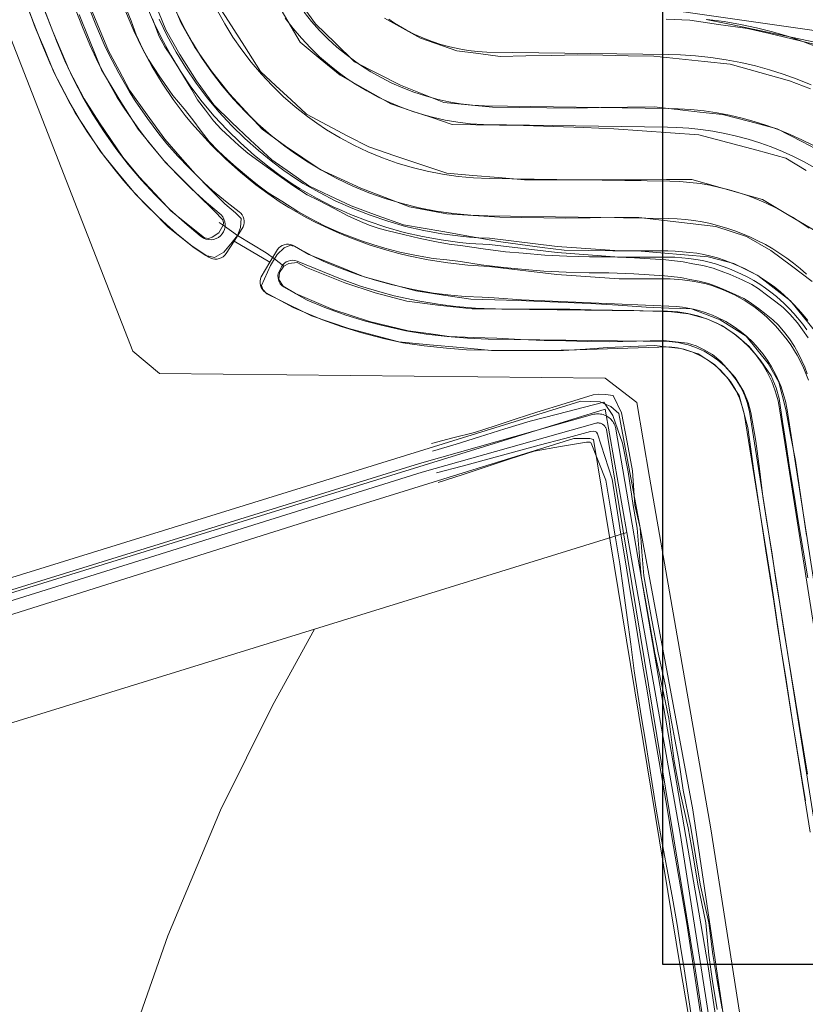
# Model space of a CAD drawing. Header units: metres. Extents: x 250001 to 257773, y 598992 to 609118.
# Tile 316 of 656: x 254626 to 254752, y 600994 to 601152. Entities that reach past the tile are written whole.
import ezdxf
from ezdxf.lldxf.tags import DXFTag

# ---------------------------------------------------------------- set-up
doc = ezdxf.new("R2010")
doc.units = ezdxf.units.M
for name, color, linetype, lineweight in [('B-WE-GR-BOUWLAND-GV', 252, 'Continuous', 13), ('B-WE-GR-GRAS-GV', 252, 'Continuous', 13), ('B-WE-GW-GRONDWERKLIJN_KRUIN-G', 252, 'Continuous', 18), ('B-WE-GW-GRONDWERKLIJN_TEEN-G', 90, 'Continuous', 18), ('B-WE-GW-TALUD_KRUIN-G', 252, 'Continuous', 18), ('B-WE-GW-WATERGANG_INSTEEK-G', 90, 'Continuous', 18), ('B-WE-GW-WATERGANG_WATERLIJN-G', 252, 'Continuous', 18), ('B-WE-IE-TERREINAFSCHEIDING_KUNSTMATIG_HEKWERK-G', 252, 'IE-TERREINAFSCHEIDING-KUNSTMATIG', 18), ('B-WE-KG-GRENS_PERCEEL-G', 150, 'KG-PERCEEL', 18), ('B-WE-OG-WATER-GV', 252, 'Continuous', 18), ('B-WE-OG-WATER_SLOOT-GV', 252, 'Continuous', 18), ('B-WE-OG-WEG_ONVERHARD-G', 252, 'Continuous', 18), ('B-WE-VH-VERHARDING_GRASBETONSTEEN-GV', 252, 'Continuous', 18), ('X-XX-AL-REFERENTIE-G', 7, 'Continuous', 18), ('X-XX-AL-TEKENBLAD_DEELKADER-G', 7, 'Continuous', 15)]:
    doc.layers.add(name, color=color, linetype=linetype, lineweight=lineweight)
doc.layers.add('HULPLIJN', color=220, linetype='Continuous', plot=False)
doc.styles.get("Standard").update_dxf_attribs({"font": 'NLCS-ISO.ttf'})
doc.linetypes.add('IE-TERREINAFSCHEIDING-KUNSTMATIG', pattern='A,4,[82,NLCS.shx,S=0.75,R=90,X=0,Y=0],4,-2', length=10)
tags = doc.linetypes.add('KG-PERCEEL', pattern='A,5.5,-2,["P",Standard,S=1.8,R=0,X=-0.5,Y=-0.9],-2,5.5,-2,[5,NLCS.SHX,S=0.75,R=0,X=0,Y=0],-2', length=19).pattern_tags.tags
tags[6] = DXFTag(74, 10)

# ---------------------------------------------------------------- blocks, each defined once
blk = doc.blocks.new('BS2021-132-Xref-KAD-20210617')
at = {"layer": 'B-WE-KG-GRENS_PERCEEL-G', "flags": 128}
for points in [[(254561.45, 601499.009), (254570.113, 601456.102), (254574.256, 601440.507), (254624.049, 601313.835), (254680.934, 601170.803), (254690.139, 601158.223), (254705.651, 601155.41), (254710.427, 601156.428), (254755.751, 601149.879), (254782.74, 601129.041), (254796.087, 601099.845), (254820.389, 600959.644)], [(254801.776, 600858.814), (254762.397, 600852.866), (254756.258, 600895.412), (254750.533, 600937.557), (254737.32, 601022.067), (254727.452, 601078.516), (254725.453, 601090.494), (254720.35, 601094.385), (254648.891, 601095.128), (254644.605, 601098.718), (254496.87, 601477.198)], [(254723.84, 601069.635), (254720.35, 601089.385), (254570.464, 601043.015), (254419.86, 600996.378)], [(254673.74, 601054.128), (254723.84, 601069.635)], [(254781.414, 600712.13), (254779.15, 600715.918), (254777.224, 600722.796), (254772.008, 600751.258), (254751.306, 600894.718), (254745.586, 600936.834), (254732.38, 601021.294), (254723.84, 601069.635)], [(254673.74, 601054.128), (254666.974, 601041.832), (254658.678, 601025.044), (254650.186, 601004.899), (254642.878, 600983.964), (254638.732, 600966.584), (254633.596, 600940.514), (254630.436, 600914.246), (254629.054, 600893.508), (254629.25, 600874.153), (254632.214, 600847.688), (254635.57, 600828.53), (254645.248, 600796.337), (254655.124, 600775.205), (254662.628, 600764.737), (254674.478, 600750.517), (254680.992, 600739.119), (254345.424, 600634.88)], [(254427.114, 600977.793), (254576.354, 601023.986), (254673.74, 601054.128)]]:
    blk.add_lwpolyline(points, dxfattribs=at)
blk = doc.blocks.new('BS2021-132-Xref-inmeting-2d-20210906')
at = {"layer": 'B-WE-GW-GRONDWERKLIJN_KRUIN-G'}
for points in [[(254671.24, 601154.91), (254673.9, 601151.21), (254677.04, 601148.18), (254680.17, 601145.15), (254683.84, 601143.26), (254687.51, 601141.37), (254690.99, 601139.98), (254694.46, 601138.59), (254698.38, 601138.23), (254702.31, 601137.86), (254706.67, 601137.81), (254711.03, 601137.76), (254715.4, 601137.71), (254719.67, 601137.78), (254723.95, 601137.85), (254728.23, 601137.91), (254731.89, 601137.5), (254735.55, 601137.08), (254739.21, 601136.67), (254743.59, 601135.53), (254747.97, 601134.38), (254752.02, 601132.27), (254756.07, 601130.15)], [(254752.6, 601127.68), (254749.34, 601129.69), (254744.69, 601130.93), (254740.03, 601132.18), (254735.38, 601133.42), (254730.84, 601133.75), (254726.3, 601134.07), (254721.77, 601134.4), (254716.93, 601134.57), (254712.09, 601134.74), (254707.25, 601134.91), (254703.44, 601134.97), (254699.63, 601135.04), (254695.82, 601135.1), (254692.54, 601136.19), (254689.25, 601137.28), (254685.97, 601138.37), (254681.91, 601140.67), (254677.85, 601142.97), (254674.63, 601145.63), (254671.42, 601148.3), (254669.46, 601151.67), (254667.5, 601155.03)], [(254736.58, 601151.93), (254740.86, 601151.04), (254745.14, 601150.14), (254749.43, 601149.25), (254753.71, 601148.35)], [(254753.6, 601109.89), (254750.27, 601112.39), (254746.93, 601114.88), (254743.05, 601117.13), (254738.11, 601118.72), (254733.99, 601119.2), (254729.87, 601119.68), (254725.75, 601120.16), (254721.86, 601120.13), (254717.97, 601120.1), (254714.08, 601120.07), (254710.54, 601120.1), (254707, 601120.14), (254703.46, 601120.18), (254699.2, 601120.47), (254694.94, 601120.76), (254688.97, 601121.86), (254685.06, 601123.37), (254681.16, 601124.88), (254677.89, 601126.36), (254674.62, 601127.85), (254671.86, 601129.73), (254669.1, 601131.61), (254665.36, 601134.3), (254662.73, 601137.14), (254660.09, 601139.98), (254657.22, 601143.63), (254654.51, 601147.51), (254652.37, 601151.34), (254649.9, 601157.27)]]:
    blk.add_lwpolyline(points, dxfattribs=at)
at = {"layer": 'B-WE-GW-GRONDWERKLIJN_TEEN-G'}
for points in [[(254684.97, 601152.12), (254690.74, 601148.9), (254696.58, 601146.89), (254700.05, 601146.44), (254703.52, 601145.99), (254707.65, 601146.08), (254711.78, 601146.16), (254715.91, 601146.24), (254719.99, 601146.18), (254724.08, 601146.11), (254728.17, 601146.04), (254732.24, 601145.6), (254736.32, 601145.17), (254740.4, 601144.73), (254745.17, 601143.4), (254749.93, 601142.08), (254753.3, 601140.78)], [(254754.17, 601117.94), (254749.89, 601120.49), (254745.62, 601123.03), (254741.83, 601124.1), (254738.05, 601125.18), (254734.26, 601126.25), (254730.19, 601126.23), (254726.12, 601126.2), (254722.05, 601126.18), (254717.16, 601126.19), (254712.28, 601126.2), (254707.4, 601126.21), (254703.25, 601126.56), (254699.11, 601126.91), (254694.96, 601127.25), (254690.78, 601128.66), (254686.61, 601130.06), (254682.43, 601131.47), (254679.1, 601133.21), (254675.77, 601134.96), (254672.44, 601136.71), (254669.99, 601139.01), (254667.54, 601141.3), (254665.09, 601143.59), (254662.53, 601147.62), (254659.96, 601151.64), (254657.39, 601155.66)], [(254754.15, 601101.76), (254750.11, 601106.8), (254744.87, 601110.86), (254741.03, 601112.75), (254736.87, 601113.84), (254733.08, 601114.16), (254729.29, 601114.47), (254725.5, 601114.79), (254721.59, 601114.82), (254717.69, 601114.85), (254713.78, 601114.89), (254710.26, 601115.36), (254706.74, 601115.83), (254703.23, 601116.3), (254698.77, 601117.1), (254694.32, 601117.9), (254688, 601118.96), (254683.81, 601120.48), (254679.62, 601122.01), (254676.22, 601123.61), (254672.81, 601125.22), (254669.86, 601127.3), (254666.91, 601129.38), (254663.42, 601132.59), (254660.49, 601135.42), (254657.56, 601138.24), (254654.79, 601142.1), (254652.12, 601146.32), (254649.89, 601150.26), (254647.44, 601156.36)]]:
    blk.add_lwpolyline(points, dxfattribs=at)
at = {"layer": 'B-WE-GW-WATERGANG_INSTEEK-G'}
for points in [[(254627.59, 601154.32), (254628.95, 601150.64), (254630.45, 601147.06), (254631.94, 601143.49), (254633.64, 601140.22), (254635.35, 601136.95), (254637.37, 601133.84), (254639.4, 601130.73), (254642.21, 601127.31), (254645.01, 601123.88), (254647.63, 601121.25), (254650.24, 601118.62), (254654.45, 601115.29), (254656.3, 601114.08), (254657.68, 601113.74), (254659.21, 601114.59), (254660.55, 601116.18), (254661.38, 601117.26), (254661.88, 601118.57), (254661.95, 601120), (254661.06, 601120.89), (254659.37, 601122.36), (254657.01, 601124.72), (254654.66, 601127.09), (254652.19, 601129.89), (254649.73, 601132.7), (254646.9, 601136.65), (254644.07, 601140.6), (254642.38, 601143.76), (254640.69, 601146.92), (254639.24, 601150.37), (254637.79, 601153.82)], [(254752.5, 601026.58), (254751.8, 601030.8), (254751.1, 601035.02), (254750.49, 601038.9), (254749.88, 601042.77), (254749.27, 601046.65), (254748.66, 601050.53), (254748.03, 601054.56), (254747.4, 601058.6), (254746.77, 601062.64), (254746.14, 601066.67), (254745.49, 601070.94), (254744.84, 601075.21), (254744.19, 601079.48), (254743.72, 601082.96), (254743.24, 601086.45), (254741.88, 601091.57), (254740.01, 601094.41), (254737.9, 601096.56), (254735.27, 601098.28), (254732.51, 601099.16), (254728.23, 601099.64), (254724.48, 601099.46), (254720.74, 601099.28), (254717.2, 601099.05), (254713.67, 601098.82), (254709.82, 601098.82), (254705.97, 601098.82), (254702.12, 601098.82), (254697.16, 601099.28), (254692.2, 601099.74), (254687.24, 601100.21), (254683.24, 601101.27), (254679.25, 601102.33), (254673.24, 601104.39), (254667.94, 601107), (254666.08, 601107.9), (254665.44, 601108.6), (254665.23, 601109.24), (254666.68, 601112.43), (254667.33, 601113.5), (254667.75, 601114.2), (254668.89, 601115.3), (254669.79, 601115.66), (254670.51, 601115.54), (254672.85, 601114.24), (254677.27, 601112.45), (254681.68, 601110.66), (254685.84, 601109.52), (254689.99, 601108.38), (254694.42, 601107.71), (254698.84, 601107.05), (254702.64, 601106.93), (254706.43, 601106.81), (254710.22, 601106.68), (254714.09, 601106.53), (254717.97, 601106.37), (254722.44, 601106.07), (254726.92, 601105.77), (254730.56, 601105.63), (254734.2, 601105.5), (254738.84, 601103.75), (254742.99, 601101.1), (254746.51, 601096.74), (254748.2, 601093.73), (254749.33, 601089.33), (254750.12, 601085.25), (254750.91, 601081.17), (254751.5, 601077.16), (254752.08, 601073.15), (254752.67, 601069.13)], [(254739.11, 600993.2), (254738.35, 600997.74), (254737.64, 601001.93), (254737.01, 601007.01), (254735.63, 601013.2), (254734.84, 601017.76), (254734.12, 601022.28), (254732.86, 601028.26), (254732.21, 601033.05), (254731.55, 601036.42), (254730.89, 601039.8), (254730.05, 601044.99), (254728.85, 601050.32), (254727.87, 601055.54), (254727.21, 601059.09), (254726.55, 601062.65), (254726.26, 601066.49), (254725.97, 601070.34), (254725.13, 601074), (254724.76, 601079.51), (254723.91, 601084.1), (254722.96, 601088.79), (254721.63, 601091.58), (254720.41, 601091.77), (254719.36, 601091.8), (254718.46, 601091.69), (254713.93, 601090.29), (254709.41, 601088.9), (254706.07, 601087.83), (254702.73, 601086.75), (254699.39, 601085.68), (254695.93, 601084.78), (254692.48, 601083.88)], [(254693.57, 601077.62), (254697.43, 601078.88), (254701.28, 601080.15), (254705.14, 601081.41), (254708.99, 601082.68), (254713.18, 601083.39), (254717.37, 601084.1), (254717.77, 601084.12), (254717.94, 601084.1), (254718.04, 601084.04), (254718.13, 601083.93), (254720.48, 601078.01), (254721.23, 601073.54), (254721.98, 601069.07), (254722.73, 601064.6), (254723.31, 601060.3), (254723.89, 601056), (254724.46, 601051.7), (254725.04, 601047.4), (254725.63, 601043.64), (254726.22, 601039.89), (254726.82, 601036.14), (254727.41, 601032.39), (254728, 601028.63), (254728.59, 601024.88), (254729.42, 601020.34), (254730.26, 601015.8), (254731.09, 601011.26), (254731.92, 601006.72), (254732.47, 601003.17), (254733.02, 600999.62), (254733.56, 600996.08), (254734.11, 600992.53)]]:
    blk.add_lwpolyline(points, dxfattribs=at)
at = {"layer": 'B-WE-GW-WATERGANG_WATERLIJN-G'}
for points in [[(254635.98, 601152.74), (254637.54, 601148.89), (254639.55, 601143.82), (254642.39, 601139.14), (254645.43, 601134.3), (254647.63, 601131.63), (254649.83, 601128.96), (254652.42, 601126.39), (254655.02, 601123.81), (254657.62, 601121.24), (254659.03, 601119.76), (254659.16, 601119.3), (254659.11, 601118.92), (254658.41, 601117.71), (254657.32, 601116.98), (254656.73, 601116.8), (254656.1, 601116.88), (254653.41, 601119.03), (254650.72, 601121.17), (254648.16, 601123.93), (254645.61, 601126.69), (254643, 601129.83), (254639.25, 601135.32), (254636.78, 601139.19), (254634.45, 601143.7), (254633.1, 601146.84), (254631.76, 601149.97), (254630.4, 601153.47)], [(254752.86, 601062.35), (254752.13, 601066.77), (254751.4, 601071.18), (254750.66, 601075.6), (254749.93, 601080.02), (254749.38, 601083.72), (254748.82, 601087.43), (254748.26, 601091.13), (254747.8, 601092.81), (254747.02, 601094.75), (254745.34, 601097.16), (254743.45, 601099.43), (254741.41, 601101.23), (254739.18, 601102.79), (254736.67, 601103.91), (254733.75, 601104.72), (254730.99, 601105), (254724.94, 601105.21), (254721.54, 601105.29), (254718.13, 601105.36), (254714.72, 601105.44), (254710.6, 601105.45), (254706.49, 601105.45), (254702.76, 601105.49), (254699.04, 601105.52), (254693.97, 601106.03), (254688.57, 601106.75), (254683.46, 601108.06), (254678.58, 601109.68), (254672.46, 601112.15), (254670.95, 601112.91), (254669.63, 601112.77), (254668.81, 601112.32), (254668.14, 601111.31), (254668.04, 601110.22), (254668.73, 601109.14), (254670.68, 601107.95), (254676.67, 601105.39), (254682.55, 601103.46), (254688.74, 601101.98), (254692.05, 601101.53), (254695.36, 601101.08), (254699.18, 601100.92), (254703, 601100.77), (254706.78, 601100.6), (254710.57, 601100.42), (254714.07, 601100.35), (254717.57, 601100.28), (254721.07, 601100.21), (254725.39, 601100.32), (254729.71, 601100.43), (254733.56, 601099.98), (254734.96, 601099.56), (254736.14, 601099), (254737.6, 601098.16), (254738.93, 601097.05), (254741.2, 601094.46), (254742.6, 601092.19), (254743.29, 601090.46), (254743.72, 601088.85), (254744.53, 601084.28), (254745.1, 601079.85), (254745.68, 601075.41), (254746.38, 601070.95), (254747.08, 601066.49), (254747.77, 601062.04), (254748.39, 601058.14), (254749, 601054.25), (254749.62, 601050.36), (254750.24, 601046.46), (254750.88, 601042.55), (254751.52, 601038.64), (254752.17, 601034.73), (254752.81, 601030.82)], [(254692.69, 601082.64), (254696.45, 601083.8), (254700.2, 601084.97), (254704.27, 601086.23), (254708.33, 601087.5), (254712.7, 601088.61), (254717.06, 601089.73), (254720.17, 601090.53), (254721.57, 601088.37), (254723.14, 601083.92), (254724.07, 601079.34), (254724.86, 601073.95), (254725.49, 601070.33), (254725.83, 601066.45), (254726.16, 601062.56), (254726.8, 601059), (254727.43, 601055.43), (254728.34, 601050.24), (254729.53, 601044.88), (254730.56, 601039.76), (254730.99, 601036.35), (254731.43, 601032.95), (254732.32, 601028.16), (254733.68, 601022.23), (254734.5, 601017.75), (254735.23, 601013.18), (254736.51, 601006.98), (254736.99, 601001.79), (254737.59, 600997.65), (254738.34, 600993.06)], [(254735.63, 600992.75), (254735.08, 600996.29), (254734.54, 600999.82), (254733.99, 601003.36), (254733.45, 601006.89), (254732.66, 601011.52), (254731.87, 601016.15), (254731.08, 601020.77), (254730.29, 601025.4), (254729.66, 601029.1), (254729.03, 601032.8), (254728.4, 601036.5), (254727.77, 601040.2), (254727.14, 601043.9), (254726.51, 601047.6), (254725.78, 601051.93), (254725.06, 601056.26), (254724.34, 601060.59), (254723.61, 601064.92), (254722.9, 601069.34), (254722.2, 601073.76), (254721.49, 601078.19), (254720.32, 601081.81), (254719.16, 601085.44), (254718.99, 601085.69), (254718.76, 601085.82), (254718.47, 601085.86), (254718.02, 601085.82), (254713.9, 601084.71), (254709.78, 601083.6), (254705.66, 601082.49), (254701.54, 601081.38), (254697.42, 601080.27), (254693.3, 601079.16)]]:
    blk.add_lwpolyline(points, dxfattribs=at)
at = {"layer": 'B-WE-IE-TERREINAFSCHEIDING_KUNSTMATIG_HEKWERK-G'}
for points in [[(254730.17, 601151.95), (254733.95, 601151.8), (254738.57, 601151.14), (254743.19, 601150.49), (254746.74, 601149.66), (254750.29, 601148.82), (254753.84, 601147.99)], [(254658.46, 601119.36), (254659.11, 601118.92), (254661.38, 601117.26), (254665.97, 601114.46), (254667.33, 601113.5), (254668.81, 601112.32)]]:
    blk.add_lwpolyline(points, dxfattribs=at)
at = {"layer": 'B-WE-OG-WEG_ONVERHARD-G'}
for points in [[(254643.49, 601153.77), (254644.3, 601151.69), (254645.13, 601149.44), (254646.19, 601147.14), (254647.13, 601145.5), (254648.8, 601142.86), (254651.02, 601139.73), (254652.85, 601137.61), (254654.22, 601135.81), (254655.56, 601134.03), (254656.86, 601132.35), (254658.28, 601130.85), (254659.78, 601129.46), (254661.16, 601128.24), (254663.13, 601126.57), (254664.59, 601125.41), (254666.32, 601124.09), (254668.52, 601122.75), (254671.07, 601121.1), (254672.97, 601120.04), (254675.46, 601118.77), (254677.76, 601117.75), (254679.97, 601116.89), (254681.43, 601116.37), (254683.24, 601115.77), (254685, 601115.22), (254687.4, 601114.58), (254690.11, 601114.04), (254692.78, 601113.6), (254694.96, 601113.35), (254697.17, 601113.07), (254700.47, 601112.55), (254704.1, 601112.11), (254706.97, 601111.85), (254710.54, 601111.54), (254714.12, 601111.37), (254717.82, 601111.29), (254720.94, 601111.29), (254724.95, 601111.11), (254729.88, 601110.79), (254732.48, 601110.52), (254733.95, 601110.22), (254735.45, 601109.93), (254736.95, 601109.54), (254738.1, 601109.15), (254739.41, 601108.62), (254741.24, 601107.81), (254742.61, 601107.16), (254743.46, 601106.61), (254744.94, 601105.54), (254746.17, 601104.58), (254747.24, 601103.74), (254748.15, 601102.88), (254749.18, 601101.67), (254749.93, 601100.66), (254750.73, 601099.48), (254751.33, 601098.37), (254751.91, 601097.16), (254752.42, 601096.13), (254752.78, 601095.09)], [(254647.74, 601152.03), (254648.83, 601149.19), (254649.7, 601147.54), (254650.62, 601146.2), (254651.99, 601144.06), (254652.89, 601142.54), (254654.06, 601140.63), (254654.99, 601139.04), (254656.27, 601137.36), (254657.54, 601135.67), (254658.77, 601134.31), (254660.22, 601132.99), (254661.62, 601131.7), (254663.02, 601130.49), (254665.01, 601129.05), (254666.34, 601128.05), (254668.05, 601126.84), (254670.27, 601125.27), (254672.58, 601123.8), (254674.3, 601122.91), (254676.88, 601121.59), (254679.08, 601120.44), (254681.12, 601119.52), (254682.53, 601118.94), (254684.09, 601118.41), (254685.55, 601118.04), (254688.04, 601117.41), (254690.67, 601116.76), (254693.32, 601116.23), (254695.33, 601115.9), (254697.53, 601115.61), (254700.82, 601115.1), (254704.37, 601114.67), (254707.19, 601114.42), (254710.71, 601114.11), (254714.21, 601113.94), (254717.85, 601113.86), (254720.99, 601113.86), (254725.09, 601113.68), (254730.1, 601113.36), (254732.87, 601113.06), (254734.45, 601112.74), (254736.02, 601112.44), (254737.68, 601112), (254738.99, 601111.56), (254740.41, 601110.99), (254742.32, 601110.15), (254743.87, 601109.41), (254744.91, 601108.74), (254746.48, 601107.6), (254747.76, 601106.61), (254748.92, 601105.69), (254750.01, 601104.66), (254751.2, 601103.27), (254752.03, 601102.14), (254752.93, 601100.82)]]:
    blk.add_lwpolyline(points, dxfattribs=at)
blk = doc.blocks.new('BS2021-132-Xref-BGT-GRIJS-20210617-aangepast')
at = {"layer": 'B-WE-GR-BOUWLAND-GV', "flags": 128}
for points in [[(254471.788, 601014.37), (254572.675, 601046.119), (254716.439, 601090.668), (254719.563, 601090.6), (254720.284, 601090.282), (254721.261, 601089.853), (254722.563, 601088.713), (254734.447, 601025.117), (254738.162, 601000), (254745.718, 600948.917), (254752.063, 600903.949)], [(254753.268, 601021.537), (254750.095, 601041.284), (254748.548, 601051.163), (254747.081, 601061.056), (254742.653, 601088.703), (254742.421, 601089.675), (254741.915, 601091.15), (254741.251, 601092.537), (254740.446, 601093.817), (254739.791, 601094.662), (254738.853, 601095.67), (254737.967, 601096.454), (254736.782, 601097.312), (254735.661, 601097.971), (254734.434, 601098.535), (254732.998, 601099.019), (254731.95, 601099.261), (254730.63, 601099.422), (254715.778, 601098.932), (254710.776, 601098.812), (254701.523, 601098.843), (254698.095, 601098.939), (254694.897, 601099.173), (254691.327, 601099.55), (254687.93, 601100.066), (254684.795, 601100.732), (254681.312, 601101.64), (254678.035, 601102.665), (254675.02, 601103.748), (254671.706, 601105.1), (254670.334, 601105.723), (254665.894, 601108.118), (254665.614, 601108.341), (254665.378, 601108.611), (254665.194, 601108.918), (254665.068, 601109.253), (254665.004, 601109.605), (254665.003, 601109.963), (254665.066, 601110.316), (254665.191, 601110.651), (254666.567, 601112.981), (254660.846, 601116.381), (254659.562, 601114.383), (254659.347, 601114.105), (254659.086, 601113.869), (254658.788, 601113.682), (254658.462, 601113.551), (254658.118, 601113.478), (254657.767, 601113.467), (254657.419, 601113.518), (254657.085, 601113.629), (254656.776, 601113.797), (254654.114, 601115.561), (254651.623, 601117.585), (254649.984, 601119.027), (254648.619, 601120.304), (254646.486, 601122.401), (254644.297, 601124.746), (254643.119, 601126.09), (254641.537, 601128.025), (254639.844, 601130.21), (254637.989, 601132.825), (254637.27, 601133.901), (254636.029, 601135.861), (254634.3, 601138.837), (254632.464, 601142.394), (254631.288, 601144.952), (254630.013, 601148.037), (254623.614, 601164.365)], [(254751.823, 600871.751), (254739.524, 600958.22), (254732.391, 601000), (254718.475, 601084.545), (254717.9, 601084.709), (254715.315, 601084.709), (254674.157, 601071.928), (254567.793, 601038.393), (254501.799, 601017.926), (254444.433, 601000), (254420.915, 600992.874), (254416.401, 600991.506), (254378.527, 600980.029), (254380.294, 600965.981), (254382.308, 600945.567), (254381.899, 600943.405), (254381.849, 600943.353), (254381.808, 600941.156), (254376.73, 600940.019), (254383.956, 600910.501), (254363.68, 600905.512), (254364.311, 600902.945)]]:
    blk.add_lwpolyline(points, dxfattribs=at)
at = {"layer": 'B-WE-GR-GRAS-GV', "flags": 128}
for points in [[(254685.639, 601151.965), (254686.581, 601151.339), (254688.514, 601150.208), (254689.847, 601149.536), (254691.211, 601148.931), (254692.595, 601148.398), (254694.01, 601147.933), (254695.455, 601147.537), (254696.921, 601147.213), (254698.393, 601146.965), (254699.875, 601146.79), (254701.365, 601146.69), (254730.577, 601146.291), (254732.454, 601146.235), (254734.852, 601146.077), (254737.329, 601145.813), (254739.753, 601145.453), (254742.115, 601145.004), (254744.456, 601144.462), (254746.71, 601143.845), (254748.928, 601143.144), (254751.193, 601142.33), (254753.426, 601141.424)], [(254754.568, 601147.449), (254752.095, 601148.394), (254749.594, 601149.238), (254747.205, 601149.942), (254744.643, 601150.59), (254742.056, 601151.135), (254739.45, 601151.577), (254736.703, 601151.927)], [(254658.119, 601153.432), (254659.328, 601151.237), (254660.646, 601149.104), (254662.069, 601147.041), (254663.593, 601145.051), (254665.215, 601143.139), (254666.93, 601141.311), (254668.735, 601139.571), (254670.624, 601137.924), (254672.593, 601136.373), (254674.104, 601135.286), (254675.686, 601134.235), (254677.833, 601132.942), (254680.042, 601131.757), (254682.308, 601130.685), (254684.624, 601129.726), (254686.986, 601128.885), (254689.386, 601128.163), (254691.82, 601127.562), (254694.28, 601127.083), (254696.762, 601126.728), (254699.258, 601126.497), (254701.762, 601126.392), (254730.723, 601126.005), (254732.324, 601125.932), (254733.924, 601125.795), (254735.58, 601125.584), (254737.151, 601125.318), (254738.709, 601124.989), (254740.253, 601124.598), (254741.694, 601124.174), (254743.201, 601123.666), (254744.691, 601123.096), (254746.171, 601122.46), (254747.621, 601121.767), (254749.031, 601121.022), (254750.41, 601120.222), (254751.756, 601119.366), (254753.067, 601118.458)], [(254753.997, 601128.138), (254752.299, 601129.076), (254750.564, 601129.945), (254748.797, 601130.744), (254746.999, 601131.471), (254745.173, 601132.127), (254743.322, 601132.708), (254741.45, 601133.215), (254739.558, 601133.647), (254737.651, 601134.003), (254735.732, 601134.282), (254733.802, 601134.485), (254731.867, 601134.61), (254730.351, 601134.653), (254700.85, 601135.061), (254698.766, 601135.203), (254696.707, 601135.447), (254694.689, 601135.789), (254692.671, 601136.235), (254691.667, 601136.496), (254689.68, 601137.094), (254687.726, 601137.79), (254685.809, 601138.583), (254683.933, 601139.471), (254682.105, 601140.451), (254680.31, 601141.533), (254678.996, 601142.406), (254677.746, 601143.307), (254676.12, 601144.59), (254674.562, 601145.949), (254673.072, 601147.387), (254671.653, 601148.901), (254670.31, 601150.484), (254669.048, 601152.133)], [(254669.048, 601152.133), (254670.31, 601150.484), (254671.653, 601148.901), (254673.072, 601147.387), (254674.562, 601145.949), (254676.12, 601144.59), (254677.746, 601143.307), (254678.996, 601142.406), (254680.31, 601141.533), (254682.105, 601140.451), (254683.933, 601139.471), (254685.809, 601138.583), (254687.726, 601137.79), (254689.68, 601137.094), (254691.667, 601136.496), (254692.671, 601136.235), (254694.689, 601135.789), (254696.707, 601135.447), (254698.766, 601135.203), (254700.85, 601135.061), (254730.351, 601134.653), (254731.867, 601134.61), (254733.802, 601134.485), (254735.732, 601134.282), (254737.651, 601134.003), (254739.558, 601133.647), (254741.45, 601133.215), (254743.322, 601132.708), (254745.173, 601132.127), (254746.999, 601131.471), (254748.797, 601130.744), (254750.564, 601129.945), (254752.299, 601129.076), (254753.997, 601128.138)], [(254753.767, 601131.693), (254751.926, 601132.619), (254750.019, 601133.484), (254748.106, 601134.26), (254746.167, 601134.957), (254744.268, 601135.557), (254742.337, 601136.085), (254740.332, 601136.55), (254738.31, 601136.934), (254736.234, 601137.243), (254734.113, 601137.469), (254732.059, 601137.604), (254730.452, 601137.652), (254701, 601138.058), (254699.08, 601138.187), (254697.168, 601138.412), (254695.27, 601138.732), (254693.38, 601139.15), (254691.518, 601139.66), (254689.693, 601140.26), (254687.909, 601140.947), (254686.149, 601141.727), (254684.431, 601142.593), (254682.758, 601143.545), (254681.134, 601144.579), (254680.342, 601145.126), (254678.801, 601146.279), (254677.319, 601147.508), (254675.901, 601148.809), (254674.549, 601150.179), (254673.267, 601151.615), (254672.059, 601153.114)], [(254672.059, 601153.114), (254673.267, 601151.615), (254674.549, 601150.179), (254675.901, 601148.809), (254677.319, 601147.508), (254678.801, 601146.279), (254680.342, 601145.126), (254681.134, 601144.579), (254682.758, 601143.545), (254684.431, 601142.593), (254686.149, 601141.727), (254687.909, 601140.947), (254689.693, 601140.26), (254691.518, 601139.66), (254693.38, 601139.15), (254695.27, 601138.732), (254697.168, 601138.412), (254699.08, 601138.187), (254701, 601138.058), (254730.452, 601137.652), (254732.059, 601137.604), (254734.113, 601137.469), (254736.234, 601137.243), (254738.31, 601136.934), (254740.332, 601136.55), (254742.337, 601136.085), (254744.268, 601135.557), (254746.167, 601134.957), (254748.106, 601134.26), (254750.019, 601133.484), (254751.926, 601132.619), (254753.767, 601131.693)], [(254753.426, 601141.424), (254751.193, 601142.33), (254748.928, 601143.144), (254746.71, 601143.845), (254744.456, 601144.462), (254742.115, 601145.004), (254739.753, 601145.453), (254737.329, 601145.813), (254734.852, 601146.077), (254732.454, 601146.235), (254730.577, 601146.291), (254701.365, 601146.69), (254699.875, 601146.79), (254698.393, 601146.965), (254696.921, 601147.213), (254695.455, 601147.537), (254694.01, 601147.933), (254692.595, 601148.398), (254691.211, 601148.931), (254689.847, 601149.536), (254688.514, 601150.208), (254686.581, 601151.339), (254685.639, 601151.965)], [(254646.648, 601154.54), (254647.926, 601151.541), (254649.232, 601148.834), (254650.672, 601146.195), (254652.233, 601143.634), (254653.919, 601141.143), (254655.73, 601138.736), (254657.665, 601136.425), (254659.711, 601134.214), (254661.861, 601132.112), (254664.102, 601130.11), (254666.441, 601128.213), (254668.241, 601126.877), (254670.135, 601125.578), (254671.425, 601124.763), (254674.054, 601123.257), (254676.749, 601121.888), (254678.127, 601121.252), (254679.516, 601120.655), (254682.334, 601119.563), (254685.198, 601118.591), (254688.108, 601117.764), (254691.061, 601117.102), (254694.04, 601116.562), (254697.042, 601116.148), (254698.551, 601115.997), (254701.821, 601115.797), (254712.646, 601114.516), (254722.638, 601113.786), (254730.413, 601113.813), (254731.525, 601113.775), (254733.792, 601113.574), (254734.891, 601113.424), (254735.984, 601113.23), (254737.07, 601112.992), (254738.082, 601112.716), (254739.137, 601112.369), (254740.182, 601111.979), (254742.242, 601111.074), (254743.237, 601110.567), (254744.212, 601110.021), (254745.164, 601109.437), (254746.093, 601108.814), (254746.964, 601108.171), (254747.836, 601107.462), (254749.074, 601106.349), (254749.87, 601105.563), (254750.634, 601104.745), (254752.07, 601103.026), (254752.736, 601102.125)], [(254752.869, 601103.629), (254752.141, 601104.532), (254751.382, 601105.409), (254750.591, 601106.256), (254749.766, 601107.071), (254748.484, 601108.224), (254747.581, 601108.959), (254746.679, 601109.625), (254745.718, 601110.27), (254744.731, 601110.876), (254743.722, 601111.443), (254742.692, 601111.968), (254740.558, 601112.906), (254739.476, 601113.31), (254738.382, 601113.67), (254737.335, 601113.957), (254736.21, 601114.205), (254735.078, 601114.408), (254733.939, 601114.564), (254731.59, 601114.773), (254730.438, 601114.813), (254722.651, 601114.787), (254712.66, 601115.521), (254701.835, 601116.811), (254700.106, 601116.887), (254698.618, 601116.994), (254697.134, 601117.144), (254694.182, 601117.552), (254691.252, 601118.084), (254688.348, 601118.735), (254685.486, 601119.549), (254682.67, 601120.505), (254679.898, 601121.579), (254677.177, 601122.792), (254674.526, 601124.139), (254671.942, 601125.62), (254670.673, 601126.422), (254668.811, 601127.699), (254667.041, 601129.014), (254664.741, 601130.88), (254662.538, 601132.849), (254660.423, 601134.917), (254658.411, 601137.091), (254656.509, 601139.363), (254654.728, 601141.731), (254653.07, 601144.181), (254651.535, 601146.699), (254650.12, 601149.295), (254648.836, 601151.957)], [(254648.836, 601151.957), (254650.12, 601149.295), (254651.535, 601146.699), (254653.07, 601144.181), (254654.728, 601141.731), (254656.509, 601139.363), (254658.411, 601137.091), (254660.423, 601134.917), (254662.538, 601132.849), (254664.741, 601130.88), (254667.041, 601129.014), (254668.811, 601127.699), (254670.673, 601126.422), (254671.942, 601125.62), (254674.526, 601124.139), (254677.177, 601122.792), (254679.898, 601121.579), (254682.67, 601120.505), (254685.486, 601119.549), (254688.348, 601118.735), (254691.252, 601118.084), (254694.182, 601117.552), (254697.134, 601117.144), (254698.618, 601116.994), (254700.106, 601116.887), (254701.835, 601116.811), (254712.66, 601115.521), (254722.651, 601114.787), (254730.438, 601114.813), (254731.59, 601114.773), (254733.939, 601114.564), (254735.078, 601114.408), (254736.21, 601114.205), (254737.335, 601113.957), (254738.382, 601113.67), (254739.476, 601113.31), (254740.558, 601112.906), (254742.692, 601111.968), (254743.722, 601111.443), (254744.731, 601110.876), (254745.718, 601110.27), (254746.679, 601109.625), (254747.581, 601108.959), (254748.484, 601108.224), (254749.766, 601107.071), (254750.591, 601106.256), (254751.382, 601105.409), (254752.141, 601104.532), (254752.869, 601103.629)], [(254752.653, 601111.06), (254751.639, 601111.957), (254750.59, 601112.814), (254749.507, 601113.627), (254748.393, 601114.397), (254747.249, 601115.122), (254746.077, 601115.8), (254744.878, 601116.431), (254743.655, 601117.013), (254742.41, 601117.546), (254741.145, 601118.029), (254739.861, 601118.461), (254738.561, 601118.841), (254737.247, 601119.169), (254735.921, 601119.444), (254734.585, 601119.665), (254733.241, 601119.833), (254731.892, 601119.948), (254730.539, 601120.008), (254701.555, 601120.394), (254698.808, 601120.514), (254696.011, 601120.775), (254693.251, 601121.172), (254690.519, 601121.705), (254687.778, 601122.383), (254685.091, 601123.192), (254682.464, 601124.129), (254679.877, 601125.199), (254677.334, 601126.403), (254674.86, 601127.73), (254672.438, 601129.19), (254670.661, 601130.371), (254668.97, 601131.59), (254666.77, 601133.325), (254664.663, 601135.164), (254662.647, 601137.109), (254660.727, 601139.156), (254658.911, 601141.299), (254657.204, 601143.529), (254655.612, 601145.84), (254654.142, 601148.22), (254652.788, 601150.678), (254651.559, 601153.2)], [(254651.559, 601153.2), (254652.788, 601150.678), (254654.142, 601148.22), (254655.612, 601145.84), (254657.204, 601143.529), (254658.911, 601141.299), (254660.727, 601139.156), (254662.647, 601137.109), (254664.663, 601135.164), (254666.77, 601133.325), (254668.97, 601131.59), (254670.661, 601130.371), (254672.438, 601129.19), (254674.86, 601127.73), (254677.334, 601126.403), (254679.877, 601125.199), (254682.464, 601124.129), (254685.091, 601123.192), (254687.778, 601122.383), (254690.519, 601121.705), (254693.251, 601121.172), (254696.011, 601120.775), (254698.808, 601120.514), (254701.555, 601120.394), (254730.539, 601120.008), (254731.892, 601119.948), (254733.241, 601119.833), (254734.585, 601119.665), (254735.921, 601119.444), (254737.247, 601119.169), (254738.561, 601118.841), (254739.861, 601118.461), (254741.145, 601118.029), (254742.41, 601117.546), (254743.655, 601117.013), (254744.878, 601116.431), (254746.077, 601115.8), (254747.249, 601115.122), (254748.393, 601114.397), (254749.507, 601113.627), (254750.59, 601112.814), (254751.639, 601111.957), (254752.653, 601111.06)], [(254753.067, 601118.458), (254751.756, 601119.366), (254750.41, 601120.222), (254749.031, 601121.022), (254747.621, 601121.767), (254746.171, 601122.46), (254744.691, 601123.096), (254743.201, 601123.666), (254741.694, 601124.174), (254740.253, 601124.598), (254738.709, 601124.989), (254737.151, 601125.318), (254735.58, 601125.584), (254733.924, 601125.795), (254732.324, 601125.932), (254730.723, 601126.005), (254701.762, 601126.392), (254699.258, 601126.497), (254696.762, 601126.728), (254694.28, 601127.083), (254691.82, 601127.562), (254689.386, 601128.163), (254686.986, 601128.885), (254684.624, 601129.726), (254682.308, 601130.685), (254680.042, 601131.757), (254677.833, 601132.942), (254675.686, 601134.235), (254674.104, 601135.286), (254672.593, 601136.373), (254670.624, 601137.924), (254668.735, 601139.571), (254666.93, 601141.311), (254665.215, 601143.139), (254663.593, 601145.051), (254662.069, 601147.041), (254660.646, 601149.104), (254659.328, 601151.237), (254658.119, 601153.432)], [(254630.546, 601171.675), (254638.681, 601151.049), (254640.018, 601147.929), (254640.74, 601146.368), (254642.324, 601143.299), (254644.047, 601140.34), (254644.958, 601138.886), (254646.923, 601136.03), (254648.782, 601133.565), (254650.067, 601131.977), (254651.83, 601129.988), (254653.56, 601128.15), (254656.003, 601125.758), (254657.393, 601124.508), (254659.708, 601122.565), (254661.666, 601121.044), (254661.91, 601120.822), (254662.114, 601120.563), (254662.273, 601120.274), (254662.382, 601119.962), (254662.438, 601119.637), (254662.441, 601119.308), (254662.389, 601118.982), (254662.284, 601118.669), (254662.129, 601118.378), (254660.846, 601116.381), (254666.567, 601112.981), (254667.79, 601115.027), (254668.012, 601115.286), (254668.274, 601115.503), (254668.569, 601115.673), (254668.889, 601115.791), (254669.224, 601115.853), (254669.565, 601115.856), (254669.901, 601115.802), (254670.223, 601115.692), (254673.344, 601113.993), (254675.15, 601113.125), (254677.046, 601112.335), (254679.436, 601111.426), (254681.066, 601110.849), (254683.657, 601110.036), (254686.024, 601109.392), (254689.59, 601108.593), (254692.821, 601108.039), (254695.586, 601107.685), (254697.92, 601107.486), (254700.614, 601107.345), (254702.55, 601107.279), (254706.945, 601106.956), (254731.804, 601105.853), (254732.79, 601105.746), (254734.52, 601105.432), (254735.374, 601105.22), (254736.433, 601104.895), (254737.575, 601104.474), (254738.283, 601104.174), (254739.725, 601103.452), (254740.745, 601102.838), (254741.433, 601102.369), (254742.248, 601101.752), (254743.083, 601101.051), (254743.991, 601100.196), (254744.539, 601099.625), (254745.72, 601098.207), (254746.465, 601097.165), (254747.055, 601096.216), (254747.804, 601094.816), (254748.291, 601093.742), (254748.587, 601092.98), (254749.052, 601091.527), (254749.27, 601090.662), (254749.539, 601089.283), (254756.092, 601047.291)], [(254752.981, 601094.031), (254752.467, 601095.404), (254752.076, 601096.302), (254751.185, 601098.046), (254750.154, 601099.709), (254749.588, 601100.507), (254748.354, 601102.039), (254747.696, 601102.772), (254746.297, 601104.153), (254745.559, 601104.804), (254744.429, 601105.703), (254742.814, 601106.78), (254741.107, 601107.731), (254739.319, 601108.551), (254737.491, 601109.232), (254736.59, 601109.506), (254734.716, 601109.908), (254732.776, 601110.162), (254730.813, 601110.303), (254722.591, 601110.287), (254712.6, 601111.016), (254701.775, 601112.297), (254698.316, 601112.504), (254695.129, 601112.86), (254691.966, 601113.372), (254688.826, 601113.997), (254687.269, 601114.366), (254685.724, 601114.783), (254682.668, 601115.734), (254679.664, 601116.829), (254678.178, 601117.421), (254676.709, 601118.052), (254673.816, 601119.431), (254672.399, 601120.173), (254671.002, 601120.95), (254669.619, 601121.766), (254668.253, 601122.627), (254666.248, 601124), (254664.343, 601125.411), (254661.866, 601127.417), (254659.495, 601129.533), (254657.218, 601131.757), (254655.053, 601134.095), (254654.014, 601135.304), (254653.005, 601136.54), (254652.029, 601137.802), (254651.087, 601139.086), (254649.302, 601141.721), (254647.649, 601144.43), (254646.125, 601147.223), (254644.743, 601150.087), (254643.391, 601153.261)]]:
    blk.add_lwpolyline(points, dxfattribs=at)
at = {"layer": 'B-WE-GW-TALUD_KRUIN-G', "flags": 128}
for points in [[(254753.997, 601128.138), (254752.299, 601129.076), (254750.564, 601129.945), (254748.797, 601130.744), (254746.999, 601131.471), (254745.173, 601132.127), (254743.322, 601132.708), (254741.45, 601133.215), (254739.558, 601133.647), (254737.651, 601134.003), (254735.732, 601134.282), (254733.802, 601134.485), (254731.867, 601134.61), (254730.351, 601134.653), (254700.85, 601135.061), (254698.766, 601135.203), (254696.707, 601135.447), (254694.689, 601135.789), (254692.671, 601136.235), (254691.667, 601136.496), (254689.68, 601137.094), (254687.726, 601137.79), (254685.809, 601138.583), (254683.933, 601139.471), (254682.105, 601140.451), (254680.31, 601141.533), (254678.996, 601142.406), (254677.746, 601143.307), (254676.12, 601144.59), (254674.562, 601145.949), (254673.072, 601147.387), (254671.653, 601148.901), (254670.31, 601150.484), (254669.048, 601152.133)], [(254672.059, 601153.114), (254673.267, 601151.615), (254674.549, 601150.179), (254675.901, 601148.809), (254677.319, 601147.508), (254678.801, 601146.279), (254680.342, 601145.126), (254681.134, 601144.579), (254682.758, 601143.545), (254684.431, 601142.593), (254686.149, 601141.727), (254687.909, 601140.947), (254689.693, 601140.26), (254691.518, 601139.66), (254693.38, 601139.15), (254695.27, 601138.732), (254697.168, 601138.412), (254699.08, 601138.187), (254701, 601138.058), (254730.452, 601137.652), (254732.059, 601137.604), (254734.113, 601137.469), (254736.234, 601137.243), (254738.31, 601136.934), (254740.332, 601136.55), (254742.337, 601136.085), (254744.268, 601135.557), (254746.167, 601134.957), (254748.106, 601134.26), (254750.019, 601133.484), (254751.926, 601132.619), (254753.767, 601131.693)], [(254752.653, 601111.06), (254751.639, 601111.957), (254750.59, 601112.814), (254749.507, 601113.627), (254748.393, 601114.397), (254747.249, 601115.122), (254746.077, 601115.8), (254744.878, 601116.431), (254743.655, 601117.013), (254742.41, 601117.546), (254741.145, 601118.029), (254739.861, 601118.461), (254738.561, 601118.841), (254737.247, 601119.169), (254735.921, 601119.444), (254734.585, 601119.665), (254733.241, 601119.833), (254731.892, 601119.948), (254730.539, 601120.008), (254701.555, 601120.394), (254698.808, 601120.514), (254696.011, 601120.775), (254693.251, 601121.172), (254690.519, 601121.705), (254687.778, 601122.383), (254685.091, 601123.192), (254682.464, 601124.129), (254679.877, 601125.199), (254677.334, 601126.403), (254674.86, 601127.73), (254672.438, 601129.19), (254670.661, 601130.371), (254668.97, 601131.59), (254666.77, 601133.325), (254664.663, 601135.164), (254662.647, 601137.109), (254660.727, 601139.156), (254658.911, 601141.299), (254657.204, 601143.529), (254655.612, 601145.84), (254654.142, 601148.22), (254652.788, 601150.678), (254651.559, 601153.2)]]:
    blk.add_lwpolyline(points, dxfattribs=at)
at = {"layer": 'B-WE-OG-WATER-GV', "flags": 128}
for points in [[(254437.552, 601000), (254691.014, 601079.284), (254718.727, 601087.12), (254718.872, 601087.159), (254718.978, 601087.179), (254719.085, 601087.191), (254719.192, 601087.195), (254719.3, 601087.191), (254719.407, 601087.179), (254719.512, 601087.159), (254719.616, 601087.131), (254719.718, 601087.096), (254719.817, 601087.054), (254719.912, 601087.004), (254720.003, 601086.947), (254720.09, 601086.884), (254720.172, 601086.815), (254720.249, 601086.739), (254720.319, 601086.658), (254720.384, 601086.572), (254720.442, 601086.482), (254720.493, 601086.387), (254720.538, 601086.289), (254720.577, 601086.18), (254720.583, 601086.161), (254734.738, 601000), (254747.054, 600920.035)], [(254748.778, 600920.286), (254736.915, 601000), (254722.008, 601086.491), (254721.965, 601086.636), (254721.892, 601086.839), (254721.803, 601087.035), (254721.701, 601087.225), (254721.584, 601087.407), (254721.454, 601087.579), (254721.312, 601087.742), (254721.158, 601087.893), (254720.994, 601088.033), (254720.819, 601088.16), (254720.636, 601088.274), (254720.445, 601088.374), (254720.246, 601088.459), (254720.042, 601088.53), (254719.834, 601088.585), (254719.622, 601088.624), (254719.407, 601088.648), (254719.192, 601088.656), (254718.976, 601088.648), (254718.761, 601088.624), (254718.549, 601088.584), (254718.341, 601088.528), (254690.6, 601080.685), (254430.11, 601000)]]:
    blk.add_lwpolyline(points, dxfattribs=at)
at = {"layer": 'B-WE-OG-WATER_SLOOT-GV', "flags": 128}
for points in [[(254736.703, 601151.927), (254739.45, 601151.577), (254742.056, 601151.135), (254744.643, 601150.59), (254747.205, 601149.942), (254749.594, 601149.238), (254752.095, 601148.394), (254754.568, 601147.449)], [(254501.799, 601017.926), (254567.793, 601038.393), (254674.157, 601071.928), (254715.315, 601084.709), (254717.9, 601084.709), (254718.475, 601084.545), (254732.391, 601000), (254739.524, 600958.22), (254751.823, 600871.751)], [(254752.063, 600903.949), (254745.718, 600948.917), (254738.162, 601000), (254734.447, 601025.117), (254722.563, 601088.713), (254721.261, 601089.853), (254720.284, 601090.282), (254719.563, 601090.6), (254716.439, 601090.668), (254572.675, 601046.119), (254471.788, 601014.37)], [(254430.11, 601000), (254690.6, 601080.685), (254718.341, 601088.528), (254718.549, 601088.584), (254718.761, 601088.624), (254718.976, 601088.648), (254719.192, 601088.656), (254719.407, 601088.648), (254719.622, 601088.624), (254719.834, 601088.585), (254720.042, 601088.53), (254720.246, 601088.459), (254720.445, 601088.374), (254720.636, 601088.274), (254720.819, 601088.16), (254720.994, 601088.033), (254721.158, 601087.893), (254721.312, 601087.742), (254721.454, 601087.579), (254721.584, 601087.407), (254721.701, 601087.225), (254721.803, 601087.035), (254721.892, 601086.839), (254721.965, 601086.636), (254722.008, 601086.491), (254736.915, 601000), (254748.778, 600920.286)], [(254747.054, 600920.035), (254734.738, 601000), (254720.583, 601086.161), (254720.577, 601086.18), (254720.538, 601086.289), (254720.493, 601086.387), (254720.442, 601086.482), (254720.384, 601086.572), (254720.319, 601086.658), (254720.249, 601086.739), (254720.172, 601086.815), (254720.09, 601086.884), (254720.003, 601086.947), (254719.912, 601087.004), (254719.817, 601087.054), (254719.718, 601087.096), (254719.616, 601087.131), (254719.512, 601087.159), (254719.407, 601087.179), (254719.3, 601087.191), (254719.192, 601087.195), (254719.085, 601087.191), (254718.978, 601087.179), (254718.872, 601087.159), (254718.727, 601087.12), (254691.014, 601079.284), (254437.552, 601000)], [(254623.614, 601164.365), (254630.013, 601148.037), (254631.288, 601144.952), (254632.464, 601142.394), (254634.3, 601138.837), (254636.029, 601135.861), (254637.27, 601133.901), (254637.989, 601132.825), (254639.844, 601130.21), (254641.537, 601128.025), (254643.119, 601126.09), (254644.297, 601124.746), (254646.486, 601122.401), (254648.619, 601120.304), (254649.984, 601119.027), (254651.623, 601117.585), (254654.114, 601115.561), (254656.776, 601113.797), (254657.085, 601113.629), (254657.419, 601113.518), (254657.767, 601113.467), (254658.118, 601113.478), (254658.462, 601113.551), (254658.788, 601113.682), (254659.086, 601113.869), (254659.347, 601114.105), (254659.562, 601114.383), (254660.846, 601116.381), (254662.129, 601118.378), (254662.284, 601118.669), (254662.389, 601118.982), (254662.441, 601119.308), (254662.438, 601119.637), (254662.382, 601119.962), (254662.273, 601120.274), (254662.114, 601120.563), (254661.91, 601120.822), (254661.666, 601121.044), (254659.708, 601122.565), (254657.393, 601124.508), (254656.003, 601125.758), (254653.56, 601128.15), (254651.83, 601129.988), (254650.067, 601131.977), (254648.782, 601133.565), (254646.923, 601136.03), (254644.958, 601138.886), (254644.047, 601140.34), (254642.324, 601143.299), (254640.74, 601146.368), (254640.018, 601147.929), (254638.681, 601151.049), (254630.546, 601171.675)], [(254520.814, 601445.493), (254636.493, 601150.695), (254637.686, 601147.84), (254639.035, 601144.972), (254640.508, 601142.165), (254642.103, 601139.426), (254643.212, 601137.673), (254645.645, 601134.171), (254647.231, 601132.123), (254648.54, 601130.514), (254649.634, 601129.246), (254651.786, 601126.92), (254654.038, 601124.69), (254656.386, 601122.561), (254658.765, 601120.564), (254659.021, 601120.238), (254659.216, 601119.873), (254659.344, 601119.479), (254659.402, 601119.069), (254659.387, 601118.655), (254659.3, 601118.25), (254659.144, 601117.867), (254658.924, 601117.516), (254658.646, 601117.209), (254658.318, 601116.956), (254657.952, 601116.763), (254657.557, 601116.637), (254657.146, 601116.582), (254656.733, 601116.6), (254656.328, 601116.689), (254655.945, 601116.847), (254655.417, 601117.216), (254652.911, 601119.296), (254650.478, 601121.504), (254648.184, 601123.776), (254645.972, 601126.167), (254643.85, 601128.674), (254641.886, 601131.21), (254639.994, 601133.888), (254638.22, 601136.65), (254636.594, 601139.443), (254635.08, 601142.327), (254633.684, 601145.296), (254632.451, 601148.249), (254518.172, 601439.545)], [(254518.172, 601439.545), (254632.451, 601148.249), (254633.684, 601145.296), (254635.08, 601142.327), (254636.594, 601139.443), (254638.22, 601136.65), (254639.994, 601133.888), (254641.886, 601131.21), (254643.85, 601128.674), (254645.972, 601126.167), (254648.184, 601123.776), (254650.478, 601121.504), (254652.911, 601119.296), (254655.417, 601117.216), (254655.945, 601116.847), (254656.328, 601116.689), (254656.733, 601116.6), (254657.146, 601116.582), (254657.557, 601116.637), (254657.952, 601116.763), (254658.318, 601116.956), (254658.646, 601117.209), (254658.924, 601117.516), (254659.144, 601117.867), (254659.3, 601118.25), (254659.387, 601118.655), (254659.402, 601119.069), (254659.344, 601119.479), (254659.216, 601119.873), (254659.021, 601120.238), (254658.765, 601120.564), (254656.386, 601122.561), (254654.038, 601124.69), (254651.786, 601126.92), (254649.634, 601129.246), (254648.54, 601130.514), (254647.231, 601132.123), (254645.645, 601134.171), (254643.212, 601137.673), (254642.103, 601139.426), (254640.508, 601142.165), (254639.035, 601144.972), (254637.686, 601147.84), (254636.493, 601150.695), (254520.814, 601445.493)], [(254793.384, 600773.08), (254743.539, 601089.045), (254743.16, 601090.482), (254742.774, 601091.535), (254742.561, 601092.026), (254742.064, 601093.011), (254741.489, 601093.958), (254741.185, 601094.398), (254740.495, 601095.283), (254739.484, 601096.358), (254738.427, 601097.275), (254737.203, 601098.135), (254736.229, 601098.691), (254735.751, 601098.929), (254734.74, 601099.36), (254733.685, 601099.715), (254733.169, 601099.855), (254732.071, 601100.087), (254730.615, 601100.256), (254701.604, 601100.658), (254698.297, 601100.775), (254694.992, 601101.036), (254691.674, 601101.446), (254688.4, 601101.996), (254684.418, 601102.868), (254681.925, 601103.529), (254678.749, 601104.505), (254675.373, 601105.714), (254672.537, 601106.872), (254668.74, 601109.043), (254668.475, 601109.261), (254668.25, 601109.523), (254668.075, 601109.818), (254667.952, 601110.14), (254667.886, 601110.478), (254667.88, 601110.822), (254667.932, 601111.162), (254668.042, 601111.488), (254668.443, 601112.242), (254668.646, 601112.545), (254668.9, 601112.807), (254669.197, 601113.018), (254669.528, 601113.171), (254669.881, 601113.262), (254670.245, 601113.287), (254670.607, 601113.246), (254670.956, 601113.14), (254677.926, 601110.295), (254681.131, 601109.148), (254684.215, 601108.202), (254686.49, 601107.599), (254690.328, 601106.757), (254693.918, 601106.17), (254696.415, 601105.863), (254699.549, 601105.61), (254703.767, 601105.471), (254730.377, 601105.119), (254732.011, 601105.012), (254733.629, 601104.762), (254735.219, 601104.371), (254736.768, 601103.841), (254738.265, 601103.178), (254739.697, 601102.385), (254741.054, 601101.469), (254742.326, 601100.438), (254743.502, 601099.299), (254744.573, 601098.061), (254745.532, 601096.733), (254746.369, 601095.326), (254747.08, 601093.852), (254747.659, 601092.32), (254748.101, 601090.743), (254748.402, 601089.134), (254795.941, 600787.492)], [(254756.092, 601047.291), (254749.539, 601089.283), (254749.27, 601090.662), (254749.052, 601091.527), (254748.587, 601092.98), (254748.291, 601093.742), (254747.804, 601094.816), (254747.055, 601096.216), (254746.465, 601097.165), (254745.72, 601098.207), (254744.539, 601099.625), (254743.991, 601100.196), (254743.083, 601101.051), (254742.248, 601101.752), (254741.433, 601102.369), (254740.745, 601102.838), (254739.725, 601103.452), (254738.283, 601104.174), (254737.575, 601104.474), (254736.433, 601104.895), (254735.374, 601105.22), (254734.52, 601105.432), (254732.79, 601105.746), (254731.804, 601105.853), (254706.945, 601106.956), (254702.55, 601107.279), (254700.614, 601107.345), (254697.92, 601107.486), (254695.586, 601107.685), (254692.821, 601108.039), (254689.59, 601108.593), (254686.024, 601109.392), (254683.657, 601110.036), (254681.066, 601110.849), (254679.436, 601111.426), (254677.046, 601112.335), (254675.15, 601113.125), (254673.344, 601113.993), (254670.223, 601115.692), (254669.901, 601115.802), (254669.565, 601115.856), (254669.224, 601115.853), (254668.889, 601115.791), (254668.569, 601115.673), (254668.274, 601115.503), (254668.012, 601115.286), (254667.79, 601115.027), (254666.567, 601112.981), (254665.191, 601110.651), (254665.066, 601110.316), (254665.003, 601109.963), (254665.004, 601109.605), (254665.068, 601109.253), (254665.194, 601108.918), (254665.378, 601108.611), (254665.614, 601108.341), (254665.894, 601108.118), (254670.334, 601105.723), (254671.706, 601105.1), (254675.02, 601103.748), (254678.035, 601102.665), (254681.312, 601101.64), (254684.795, 601100.732), (254687.93, 601100.066), (254691.327, 601099.55), (254694.897, 601099.173), (254698.095, 601098.939), (254701.523, 601098.843), (254710.776, 601098.812), (254715.778, 601098.932), (254730.63, 601099.422), (254731.95, 601099.261), (254732.998, 601099.019), (254734.434, 601098.535), (254735.661, 601097.971), (254736.782, 601097.312), (254737.967, 601096.454), (254738.853, 601095.67), (254739.791, 601094.662), (254740.446, 601093.817), (254741.251, 601092.537), (254741.915, 601091.15), (254742.421, 601089.675), (254742.653, 601088.703), (254747.081, 601061.056), (254748.548, 601051.163), (254750.095, 601041.284), (254753.268, 601021.537)], [(254795.941, 600787.492), (254748.402, 601089.134), (254748.101, 601090.743), (254747.659, 601092.32), (254747.08, 601093.852), (254746.369, 601095.326), (254745.532, 601096.733), (254744.573, 601098.061), (254743.502, 601099.299), (254742.326, 601100.438), (254741.054, 601101.469), (254739.697, 601102.385), (254738.265, 601103.178), (254736.768, 601103.841), (254735.219, 601104.371), (254733.629, 601104.762), (254732.011, 601105.012), (254730.377, 601105.119), (254703.767, 601105.471), (254699.549, 601105.61), (254696.415, 601105.863), (254693.918, 601106.17), (254690.328, 601106.757), (254686.49, 601107.599), (254684.215, 601108.202), (254681.131, 601109.148), (254677.926, 601110.295), (254670.956, 601113.14), (254670.607, 601113.246), (254670.245, 601113.287), (254669.881, 601113.262), (254669.528, 601113.171), (254669.197, 601113.018), (254668.9, 601112.807), (254668.646, 601112.545), (254668.443, 601112.242), (254668.042, 601111.488), (254667.932, 601111.162), (254667.88, 601110.822), (254667.886, 601110.478), (254667.952, 601110.14), (254668.075, 601109.818), (254668.25, 601109.523), (254668.475, 601109.261), (254668.74, 601109.043), (254672.537, 601106.872), (254675.373, 601105.714), (254678.749, 601104.505), (254681.925, 601103.529), (254684.418, 601102.868), (254688.4, 601101.996), (254691.674, 601101.446), (254694.992, 601101.036), (254698.297, 601100.775), (254701.604, 601100.658), (254730.615, 601100.256), (254732.071, 601100.087), (254733.169, 601099.855), (254733.685, 601099.715), (254734.74, 601099.36), (254735.751, 601098.929), (254736.229, 601098.691), (254737.203, 601098.135), (254738.427, 601097.275), (254739.484, 601096.358), (254740.495, 601095.283), (254741.185, 601094.398), (254741.489, 601093.958), (254742.064, 601093.011), (254742.561, 601092.026), (254742.774, 601091.535), (254743.16, 601090.482), (254743.539, 601089.045), (254793.384, 600773.08)]]:
    blk.add_lwpolyline(points, dxfattribs=at)
at = {"layer": 'B-WE-VH-VERHARDING_GRASBETONSTEEN-GV', "flags": 128}
for points in [[(254643.391, 601153.261), (254644.743, 601150.087), (254646.125, 601147.223), (254647.649, 601144.43), (254649.302, 601141.721), (254651.087, 601139.086), (254652.029, 601137.802), (254653.005, 601136.54), (254654.014, 601135.304), (254655.053, 601134.095), (254657.218, 601131.757), (254659.495, 601129.533), (254661.866, 601127.417), (254664.343, 601125.411), (254666.248, 601124), (254668.253, 601122.627), (254669.619, 601121.766), (254671.002, 601120.95), (254672.399, 601120.173), (254673.816, 601119.431), (254676.709, 601118.052), (254678.178, 601117.421), (254679.664, 601116.829), (254682.668, 601115.734), (254685.724, 601114.783), (254687.269, 601114.366), (254688.826, 601113.997), (254691.966, 601113.372), (254695.129, 601112.86), (254698.316, 601112.504), (254701.775, 601112.297), (254712.6, 601111.016), (254722.591, 601110.287), (254730.813, 601110.303), (254732.776, 601110.162), (254734.716, 601109.908), (254736.59, 601109.506), (254737.491, 601109.232), (254739.319, 601108.551), (254741.107, 601107.731), (254742.814, 601106.78), (254744.429, 601105.703), (254745.559, 601104.804), (254746.297, 601104.153), (254747.696, 601102.772), (254748.354, 601102.039), (254749.588, 601100.507), (254750.154, 601099.709), (254751.185, 601098.046), (254752.076, 601096.302), (254752.467, 601095.404), (254752.981, 601094.031)], [(254752.736, 601102.125), (254752.07, 601103.026), (254750.634, 601104.745), (254749.87, 601105.563), (254749.074, 601106.349), (254747.836, 601107.462), (254746.964, 601108.171), (254746.093, 601108.814), (254745.164, 601109.437), (254744.212, 601110.021), (254743.237, 601110.567), (254742.242, 601111.074), (254740.182, 601111.979), (254739.137, 601112.369), (254738.082, 601112.716), (254737.07, 601112.992), (254735.984, 601113.23), (254734.891, 601113.424), (254733.792, 601113.574), (254731.525, 601113.775), (254730.413, 601113.813), (254722.638, 601113.786), (254712.646, 601114.516), (254701.821, 601115.797), (254698.551, 601115.997), (254697.042, 601116.148), (254694.04, 601116.562), (254691.061, 601117.102), (254688.108, 601117.764), (254685.198, 601118.591), (254682.334, 601119.563), (254679.516, 601120.655), (254678.127, 601121.252), (254676.749, 601121.888), (254674.054, 601123.257), (254671.425, 601124.763), (254670.135, 601125.578), (254668.241, 601126.877), (254666.441, 601128.213), (254664.102, 601130.11), (254661.861, 601132.112), (254659.711, 601134.214), (254657.665, 601136.425), (254655.73, 601138.736), (254653.919, 601141.143), (254652.233, 601143.634), (254650.672, 601146.195), (254649.232, 601148.834), (254647.926, 601151.541), (254646.648, 601154.54)]]:
    blk.add_lwpolyline(points, dxfattribs=at)

msp = doc.modelspace()

# ---------------------------------------------------------------- linework, layer by layer
at = {"layer": 'HULPLIJN', "elevation": -7055.85, "flags": 128}
msp.add_lwpolyline([(254729.608, 601511.976), (255125.108, 601511.976), (255125.108, 601032.476), (255035.108, 601032.476), (255035.108, 601000.275), (254729.608, 601000.275)], close=True, dxfattribs=at)
at = {"layer": 'X-XX-AL-TEKENBLAD_DEELKADER-G', "flags": 128}
msp.add_lwpolyline([(254729.608, 601511.976), (255125.108, 601511.976), (255125.108, 601000.275), (254729.608, 601000.275)], close=True, dxfattribs=at)

# ---------------------------------------------------------------- block references
at = {"layer": 'X-XX-AL-REFERENTIE-G'}
for name in ['BS2021-132-Xref-BGT-GRIJS-20210617-aangepast', 'BS2021-132-Xref-KAD-20210617', 'BS2021-132-Xref-inmeting-2d-20210906']:
    msp.add_blockref(name, (0, 0), dxfattribs=at)

doc.saveas('drawing.dxf')
